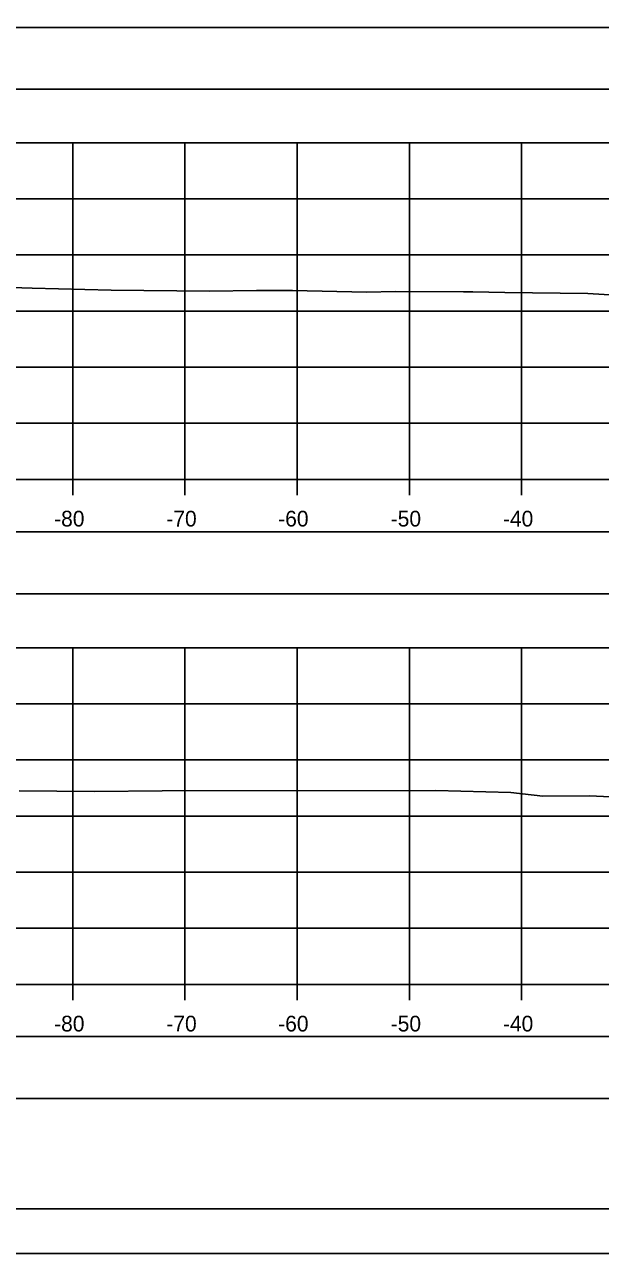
# Model space of a CAD drawing. Extents: x 1369627 to 1374022, y 380035 to 398173.
# Drawn here: x 1372014.2 to 1372065.6, y 383238.9 to 383348.4 of the extents above; entities that cross this region are included whole.
import ezdxf

# ---------------------------------------------------------------- set-up
doc = ezdxf.new("R2010")
doc.units = 0
for name, color, linetype in [('Default', 7, 'Continuous'), ('R_Axis', 7, 'Continuous'), ('R_Axis Annot', 7, 'Continuous'), ('R_Border', 7, 'Continuous'), ('R_Exist Surface', 7, 'Continuous'), ('R_Grid', 7, 'Continuous'), ('R_No Plot', 7, 'Continuous')]:
    doc.layers.add(name, color=color, linetype=linetype)

msp = doc.modelspace()

# ---------------------------------------------------------------- linework, layer by layer
at = {"layer": 'Default'}
for points in [[(1371948.53, 383342.59), (1372248.53, 383342.59), (1372248.53, 383348.11), (1371948.53, 383348.11)], [(1371948.53, 383297.62), (1372248.53, 383297.62), (1372248.53, 383303.14), (1371948.53, 383303.14)], [(1371948.53, 383252.65), (1372248.53, 383252.65), (1372248.53, 383258.17), (1371948.53, 383258.17)]]:
    msp.add_lwpolyline(points, close=True, dxfattribs=at)
at = {"layer": 'R_Axis'}
for p, q in [((1371948.53, 383307.83), (1372248.53, 383307.83)), ((1372018.53, 383306.43), (1372018.53, 383307.83)), ((1372028.53, 383306.43), (1372028.53, 383307.83)), ((1372038.53, 383306.43), (1372038.53, 383307.83)), ((1372048.53, 383306.43), (1372048.53, 383307.83)), ((1372058.53, 383306.43), (1372058.53, 383307.83)), ((1371948.53, 383262.83), (1372248.53, 383262.83)), ((1372018.53, 383261.43), (1372018.53, 383262.83)), ((1372028.53, 383261.43), (1372028.53, 383262.83)), ((1372038.53, 383261.43), (1372038.53, 383262.83)), ((1372048.53, 383261.43), (1372048.53, 383262.83)), ((1372058.53, 383261.43), (1372058.53, 383262.83))]:
    msp.add_line(p, q, dxfattribs=at)
at = {"layer": 'R_Border'}
msp.add_line((1372256.71, 383242.83), (1371940.53, 383242.83), dxfattribs=at)
at = {"layer": 'R_Exist Surface'}
for points in [[(1372009.39, 383325.04), (1372014.9, 383324.88), (1372021.96, 383324.7), (1372030.73, 383324.59), (1372034.92, 383324.65), (1372036.07, 383324.67), (1372038.12, 383324.65), (1372044.7, 383324.51), (1372047.3, 383324.56), (1372053.37, 383324.54), (1372054.2, 383324.55), (1372057.04, 383324.49), (1372064.44, 383324.39), (1372066.87, 383324.25)], [(1372013.74, 383280.08), (1372020.47, 383280), (1372026.51, 383280.08), (1372050.89, 383280.09), (1372057.57, 383279.93), (1372060.44, 383279.6), (1372064.58, 383279.64), (1372070.17, 383279.36)]]:
    msp.add_lwpolyline(points, dxfattribs=at)
at = {"layer": 'R_Grid'}
for p, q in [((1371948.53, 383337.83), (1372248.53, 383337.83)), ((1372018.53, 383307.83), (1372018.53, 383337.83)), ((1372028.53, 383307.83), (1372028.53, 383337.83)), ((1372038.53, 383307.83), (1372038.53, 383337.83)), ((1372048.53, 383307.83), (1372048.53, 383337.83)), ((1372058.53, 383307.83), (1372058.53, 383337.83)), ((1371948.53, 383332.83), (1372248.53, 383332.83)), ((1371948.53, 383327.83), (1372248.53, 383327.83)), ((1371948.53, 383322.83), (1372248.53, 383322.83)), ((1371948.53, 383317.83), (1372248.53, 383317.83)), ((1371948.53, 383312.83), (1372248.53, 383312.83)), ((1371948.53, 383307.83), (1372248.53, 383307.83)), ((1371948.53, 383292.83), (1372248.53, 383292.83)), ((1372018.53, 383262.83), (1372018.53, 383292.83)), ((1372028.53, 383262.83), (1372028.53, 383292.83)), ((1372038.53, 383262.83), (1372038.53, 383292.83)), ((1372048.53, 383262.83), (1372048.53, 383292.83)), ((1372058.53, 383262.83), (1372058.53, 383292.83)), ((1371948.53, 383287.83), (1372248.53, 383287.83)), ((1371948.53, 383282.83), (1372248.53, 383282.83)), ((1371948.53, 383277.83), (1372248.53, 383277.83)), ((1371948.53, 383272.83), (1372248.53, 383272.83)), ((1371948.53, 383267.83), (1372248.53, 383267.83)), ((1371948.53, 383262.83), (1372248.53, 383262.83))]:
    msp.add_line(p, q, dxfattribs=at)
at = {"layer": 'R_No Plot'}
msp.add_line((1371928.13, 383238.85), (1372261.46, 383238.85), dxfattribs=at)
for points in [[(1371928.12, 383452.19), (1372261.46, 383452.19), (1372261.46, 383238.85), (1371928.12, 383238.85)], [(1372174.45, 383448.29), (1372194.07, 383448.29), (1372194.07, 383438.41), (1372210.18, 383438.41), (1372233.38, 383438.41), (1372233.38, 383405.74), (1372256.59, 383405.74), (1372256.71, 383242.83), (1371940.53, 383242.83), (1371940.53, 383448.29)]]:
    msp.add_lwpolyline(points, close=True, dxfattribs=at)

# ---------------------------------------------------------------- texts
at = {"layer": 'R_Axis Annot'}
for s, p in [('-80', (1372016.87, 383303.63)), ('-70', (1372026.87, 383303.63)), ('-60', (1372036.84, 383303.63)), ('-50', (1372046.87, 383303.63)), ('-40', (1372056.87, 383303.63)), ('-80', (1372016.87, 383258.63)), ('-70', (1372026.87, 383258.63)), ('-60', (1372036.84, 383258.63)), ('-50', (1372046.87, 383258.63)), ('-40', (1372056.87, 383258.63))]:
    msp.add_text(s, height=1.4, dxfattribs=at).set_placement(p)

doc.saveas('drawing.dxf')
